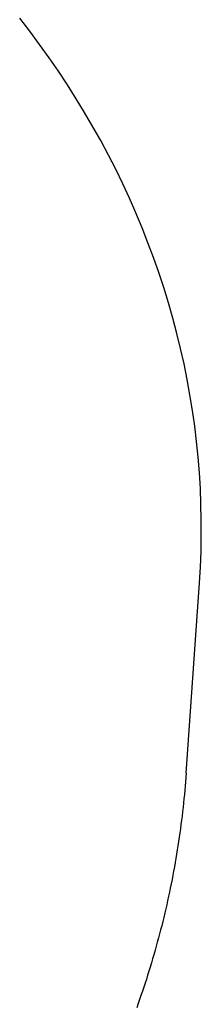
# Model space of a CAD drawing. Extents: x 1107 to 4046, y 937 to 3355.
# Tile 358 of 656: x 2158.692 to 2159.179, y 2651.668 to 2654.308. Entities that reach past the tile are written whole.
import ezdxf

# ---------------------------------------------------------------- set-up
doc = ezdxf.new("R2010")
doc.units = 0
doc.layers.add('KF_VIDA_L___C_REAR', color=7, linetype='CONTINUOUS')

# ---------------------------------------------------------------- blocks, each defined once
blk = doc.blocks.new('KF_VIDA_L___C_REAR')
at = {"layer": 'KF_VIDA_L___C_REAR'}
blk.add_line((-27.840838, 963.074954), (-27.805126, 963.585339), dxfattribs=at)
for points in [[(-27.8051, 963.585, 0), (-27.8026, 963.627, 0), (-27.8009, 963.669, 0), (-27.8001, 963.711, 0), (-27.8001, 963.754, 0), (-27.801, 963.796, 0), (-27.8027, 963.838, 0), (-27.8052, 963.88, 0), (-27.8086, 963.922, 0), (-27.8128, 963.964, 0), (-27.8178, 964.005, 0), (-27.8237, 964.047, 0), (-27.8305, 964.089, 0), (-27.838, 964.13, 0), (-27.8464, 964.172, 0), (-27.8557, 964.213, 0), (-27.8657, 964.254, 0), (-27.8766, 964.295, 0), (-27.8883, 964.336, 0), (-27.9008, 964.377, 0), (-27.9141, 964.417, 0), (-27.9282, 964.457, 0), (-27.9432, 964.497, 0), (-27.9589, 964.537, 0), (-27.9754, 964.577, 0), (-27.9927, 964.616, 0), (-28.0108, 964.655, 0), (-28.0297, 964.694, 0), (-28.0494, 964.732, 0), (-28.0698, 964.771, 0), (-28.091, 964.808, 0), (-28.1129, 964.846, 0), (-28.1356, 964.883, 0), (-28.1591, 964.92, 0), (-28.1832, 964.957, 0), (-28.2081, 964.993, 0), (-28.2337, 965.028, 0), (-28.2601, 965.064, 0), (-28.2871, 965.099, 0)], [(-27.8408, 963.075, 0), (-27.8417, 963.063, 0), (-27.8426, 963.052, 0), (-27.8435, 963.04, 0), (-27.8445, 963.029, 0), (-27.8456, 963.018, 0), (-27.8467, 963.006, 0), (-27.8479, 962.995, 0), (-27.8491, 962.983, 0), (-27.8504, 962.972, 0), (-27.8518, 962.96, 0), (-27.8532, 962.949, 0), (-27.8546, 962.937, 0), (-27.8561, 962.926, 0), (-27.8577, 962.915, 0), (-27.8593, 962.903, 0), (-27.861, 962.892, 0), (-27.8628, 962.88, 0), (-27.8646, 962.869, 0), (-27.8664, 962.858, 0), (-27.8683, 962.846, 0), (-27.8703, 962.835, 0), (-27.8723, 962.824, 0), (-27.8744, 962.812, 0), (-27.8765, 962.801, 0), (-27.8787, 962.79, 0), (-27.881, 962.778, 0), (-27.8833, 962.767, 0), (-27.8856, 962.756, 0), (-27.888, 962.745, 0), (-27.8905, 962.733, 0), (-27.893, 962.722, 0), (-27.8956, 962.711, 0), (-27.8982, 962.7, 0), (-27.9009, 962.688, 0), (-27.9036, 962.677, 0), (-27.9064, 962.666, 0), (-27.9092, 962.655, 0), (-27.9121, 962.644, 0), (-27.9151, 962.633, 0), (-27.9181, 962.622, 0), (-27.9211, 962.611, 0), (-27.9242, 962.6, 0), (-27.9274, 962.588, 0), (-27.9306, 962.577, 0), (-27.9339, 962.566, 0), (-27.9372, 962.555, 0), (-27.9406, 962.544, 0), (-27.944, 962.533, 0), (-27.9475, 962.522, 0), (-27.951, 962.512, 0), (-27.9546, 962.501, 0), (-27.9582, 962.49, 0), (-27.9619, 962.479, 0), (-27.9657, 962.468, 0), (-27.9695, 962.457, 0), (-27.9733, 962.446, 0)]]:
    blk.add_polyline3d(points, dxfattribs=at)

msp = doc.modelspace()

# ---------------------------------------------------------------- block references
at = {"layer": 'KF_VIDA_L___C_REAR'}
msp.add_blockref('KF_VIDA_L___C_REAR', (2186.9791, 1689.2132), dxfattribs=at)

doc.saveas('drawing.dxf')
